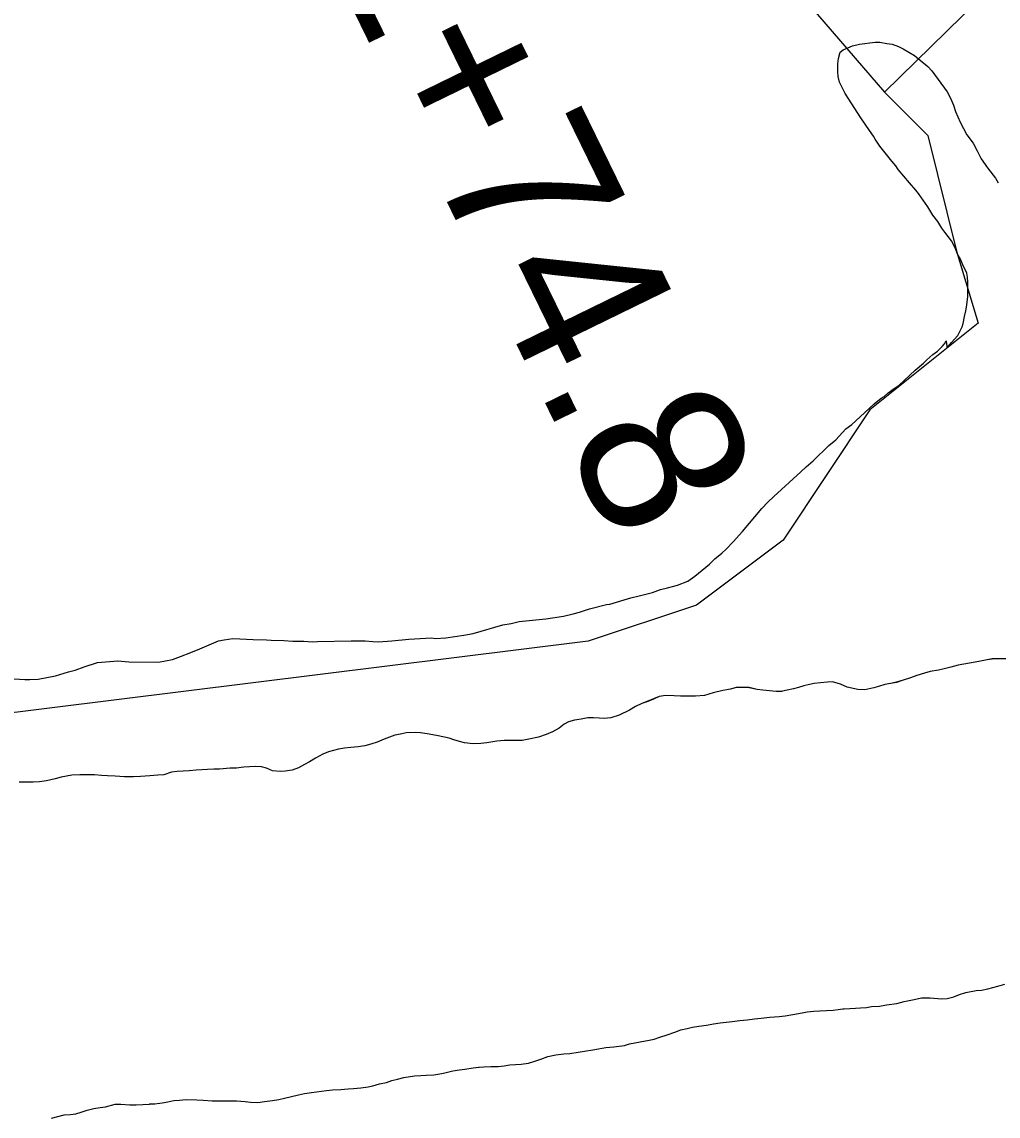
# Model space of a CAD drawing. Extents: x 3161514 to 3199414, y 831166 to 856601.
# Drawn here: x 3190598 to 3191196, y 838342 to 839012 of the extents above; entities that cross this region are included whole.
import ezdxf

# ---------------------------------------------------------------- set-up
doc = ezdxf.new("R2010")
doc.units = 0
for name, color, linetype in [('V-SITE-VEGE', 7, 'Continuous'), ('V-SURV-IDEN', 7, 'Continuous'), ('V-TOPO-SHOR', 7, 'Continuous')]:
    doc.layers.add(name, color=color, linetype=linetype)

msp = doc.modelspace()

# ---------------------------------------------------------------- linework, layer by layer
at = {"layer": 'V-SITE-VEGE'}
for p, q in [((3191107.29, 838997.7), (3191111.56, 838998.71)), ((3191111.56, 838998.71), (3191121.18, 839000.01)), ((3191121.18, 839000.01), (3191124.02, 838999.97)), ((3191124.02, 838999.97), (3191128.28, 838999.21)), ((3191128.28, 838999.21), (3191131.48, 838998.81)), ((3191131.48, 838998.81), (3191135.36, 838997.34)), ((3191098.66, 838989.99), (3191099.77, 838993.89)), ((3191099.77, 838993.89), (3191101.57, 838995.28)), ((3191101.57, 838995.28), (3191107.29, 838997.7)), ((3191135.36, 838997.34), (3191138.19, 838995.88)), ((3191138.19, 838995.88), (3191145.25, 838991.88)), ((3191145.25, 838991.88), (3191153.34, 838985.03)), ((3191098.2, 838981.82), (3191098.26, 838986.79)), ((3191098.26, 838986.79), (3191098.66, 838989.99)), ((3191153.34, 838985.03), (3191155.79, 838982.51)), ((3191098.52, 838978.97), (3191098.2, 838981.82)), ((3191099.18, 838975.41), (3191098.52, 838978.97)), ((3191155.79, 838982.51), (3191165.23, 838969.59)), ((3191102.65, 838968.61), (3191099.18, 838975.41)), ((3191112.41, 838953.55), (3191102.65, 838968.61)), ((3191165.23, 838969.59), (3191167.31, 838965.65)), ((3191167.31, 838965.65), (3191169.03, 838961.36)), ((3191169.03, 838961.36), (3191170.41, 838957.44)), ((3191117.68, 838945.93), (3191112.41, 838953.55)), ((3191170.41, 838957.44), (3191171.8, 838954.18)), ((3191171.8, 838954.18), (3191173.17, 838951)), ((3191120.09, 838942.44), (3191117.68, 838945.93)), ((3191173.17, 838951), (3191177.33, 838943.13)), ((3191121.14, 838940.65), (3191120.09, 838942.44)), ((3191123.92, 838936.34), (3191121.14, 838940.65)), ((3191177.33, 838943.13), (3191181.18, 838938.1)), ((3191181.18, 838938.1), (3191183.61, 838933.45)), ((3191131.27, 838927.01), (3191123.92, 838936.34)), ((3191183.61, 838933.45), (3191186.03, 838928.45)), ((3191133.72, 838924.13), (3191131.27, 838927.01)), ((3191186.03, 838928.45), (3191189.88, 838923.06)), ((3191135.12, 838921.98), (3191133.72, 838924.13)), ((3191142.12, 838913.72), (3191135.12, 838921.98)), ((3191189.88, 838923.06), (3191194.77, 838916.6)), ((3191145.98, 838909.4), (3191142.12, 838913.72)), ((3191194.77, 838916.6), (3191196.51, 838913.74)), ((3191147.73, 838907.25), (3191145.98, 838909.4)), ((3191153.31, 838899), (3191147.73, 838907.25)), ((3191156.44, 838893.98), (3191153.31, 838899)), ((3191159.59, 838890.03), (3191156.44, 838893.98)), ((3191162.03, 838886.09), (3191159.59, 838890.03)), ((3191163.78, 838883.58), (3191162.03, 838886.09)), ((3191167.97, 838878.19), (3191163.78, 838883.58)), ((3191170.05, 838873.9), (3191167.97, 838878.19)), ((3191171.78, 838869.62), (3191170.05, 838873.9)), ((3191173.17, 838867.46), (3191171.78, 838869.62)), ((3191174.9, 838863.53), (3191173.17, 838867.46)), ((3191177.32, 838858.52), (3191174.9, 838863.53)), ((3191177.65, 838856.03), (3191177.32, 838858.52)), ((3191177.96, 838852.83), (3191177.65, 838856.03)), ((3191177.85, 838843.94), (3191177.96, 838852.83)), ((3191177.06, 838837.55), (3191177.85, 838843.94)), ((3191176.67, 838835.43), (3191177.06, 838837.55)), ((3191175.15, 838827.63), (3191175.92, 838831.88)), ((3191175.92, 838831.88), (3191176.67, 838835.43)), ((3191171.86, 838820.2), (3191174.42, 838825.5)), ((3191174.42, 838825.5), (3191175.15, 838827.63)), ((3191167.89, 838815.99), (3191171.86, 838820.2)), ((3191156.42, 838808.52), (3191159.29, 838810.62)), ((3191159.29, 838810.62), (3191162.17, 838813.43)), ((3191162.17, 838813.43), (3191163.62, 838815.19)), ((3191163.62, 838815.19), (3191164.71, 838816.95)), ((3191164.71, 838816.95), (3191165.02, 838813.6)), ((3191165.01, 838812.47), (3191167.89, 838815.99)), ((3191165.02, 838813.6), (3191165.01, 838812.47)), ((3191150.67, 838803.27), (3191152.83, 838805.37)), ((3191152.83, 838805.37), (3191156.42, 838808.52)), ((3191135.56, 838789.59), (3191145.64, 838799.06)), ((3191145.64, 838799.06), (3191150.67, 838803.27)), ((3191126.59, 838782.96), (3191129.11, 838785.06)), ((3191129.11, 838785.06), (3191132.7, 838787.85)), ((3191132.7, 838787.85), (3191135.56, 838789.59)), ((3191111.86, 838770.34), (3191120.49, 838778.41)), ((3191120.49, 838778.41), (3191124.8, 838781.91)), ((3191124.8, 838781.91), (3191126.59, 838782.96)), ((3191106.82, 838765.79), (3191111.86, 838770.34)), ((3191103.23, 838762.99), (3191106.82, 838765.79)), ((3191097.1, 838756.31), (3191103.23, 838762.99)), ((3191083.08, 838743.34), (3191092.79, 838752.81)), ((3191092.79, 838752.81), (3191097.1, 838756.31)), ((3191078.77, 838739.84), (3191083.08, 838743.34)), ((3191058.98, 838721.6), (3191075.53, 838736.68)), ((3191075.53, 838736.68), (3191078.77, 838739.84)), ((3191051.78, 838714.23), (3191055.38, 838718.09)), ((3191055.38, 838718.09), (3191058.98, 838721.6)), ((3191039.87, 838700.16), (3191051.78, 838714.23)), ((3191034.1, 838693.84), (3191039.87, 838700.16)), ((3191029.77, 838689.27), (3191034.1, 838693.84)), ((3191019.71, 838680.16), (3191022.95, 838683.31)), ((3191022.95, 838683.31), (3191027.26, 838686.82)), ((3191027.26, 838686.82), (3191029.77, 838689.27)), ((3191010.73, 838672.8), (3191019.71, 838680.16)), ((3190999.99, 838667.26), (3191006.42, 838669.66)), ((3191006.42, 838669.66), (3191010.73, 838672.8)), ((3190976.45, 838660.8), (3190984.65, 838662.83)), ((3190984.65, 838662.83), (3190989.65, 838664.54)), ((3190989.65, 838664.54), (3190993.93, 838665.56)), ((3190993.93, 838665.56), (3190999.99, 838667.26)), ((3190958.6, 838655.69), (3190971.45, 838659.44)), ((3190971.45, 838659.44), (3190976.45, 838660.8)), ((3190930.07, 838648.24), (3190936.13, 838649.58)), ((3190936.13, 838649.58), (3190940.06, 838650.6)), ((3190940.06, 838650.6), (3190946.13, 838652.66)), ((3190946.13, 838652.66), (3190956.47, 838655.37)), ((3190956.47, 838655.37), (3190958.6, 838655.69)), ((3190874.84, 838637.57), (3190893.04, 838643.02)), ((3190893.04, 838643.02), (3190898.02, 838643.67)), ((3190898.02, 838643.67), (3190903.01, 838645.03)), ((3190903.01, 838645.03), (3190919.39, 838646.6)), ((3190919.39, 838646.6), (3190930.07, 838648.24)), ((3190858.1, 838634.93), (3190869.14, 838636.57)), ((3190869.14, 838636.57), (3190874.84, 838637.57)), ((3190707.29, 838628.32), (3190718.72, 838633.15)), ((3190718.72, 838633.15), (3190722.28, 838633.82)), ((3190722.28, 838633.82), (3190727.63, 838634.46)), ((3190727.63, 838634.46), (3190731.89, 838634.41)), ((3190731.89, 838634.41), (3190740.06, 838633.95)), ((3190740.06, 838633.95), (3190748.24, 838633.84)), ((3190748.24, 838633.84), (3190751.08, 838633.45)), ((3190751.08, 838633.45), (3190758.9, 838633.35)), ((3190758.9, 838633.35), (3190764.22, 838632.93)), ((3190764.22, 838632.93), (3190770.98, 838632.84)), ((3190770.98, 838632.84), (3190776.3, 838632.42)), ((3190776.3, 838632.42), (3190779.5, 838632.74)), ((3190779.5, 838632.74), (3190800.13, 838633.18)), ((3190800.13, 838633.18), (3190808.66, 838633.08)), ((3190808.66, 838633.08), (3190813.27, 838632.66)), ((3190813.27, 838632.66), (3190816.83, 838632.61)), ((3190816.83, 838632.61), (3190825.01, 838633.22)), ((3190825.01, 838633.22), (3190835.33, 838634.16)), ((3190835.33, 838634.16), (3190849.21, 838635.05)), ((3190849.21, 838635.05), (3190851.69, 838634.66)), ((3190851.69, 838634.66), (3190858.1, 838634.93)), ((3190690.49, 838621.78), (3190695.49, 838623.49)), ((3190695.49, 838623.49), (3190701.92, 838625.9)), ((3190701.92, 838625.9), (3190707.29, 838628.32)), ((3190631.04, 838615.07), (3190636.4, 838617.14)), ((3190636.4, 838617.14), (3190644.61, 838619.88)), ((3190644.61, 838619.88), (3190657.07, 838620.79)), ((3190657.07, 838620.79), (3190663.81, 838620.34)), ((3190663.81, 838620.34), (3190681.94, 838620.11)), ((3190681.94, 838620.11), (3190690.49, 838621.78)), ((3191163.45, 838616), (3191159.84, 838615.23)), ((3191167.55, 838617.09), (3191163.45, 838616)), ((3191171.98, 838618.18), (3191167.55, 838617.09)), ((3191175.43, 838618.79), (3191171.98, 838618.18)), ((3191178.87, 838619.4), (3191175.43, 838618.79)), ((3191182.48, 838620.01), (3191178.87, 838619.4)), ((3191185.75, 838620.62), (3191182.48, 838620.01)), ((3191189.69, 838621.55), (3191185.75, 838620.62)), ((3191192.81, 838622), (3191189.69, 838621.55)), ((3191196.41, 838622.12), (3191192.81, 838622)), ((3191202.95, 838622.04), (3191196.41, 838622.12)), ((3190593.65, 838609.86), (3190600.04, 838609.42)), ((3190600.04, 838609.42), (3190603.24, 838609.38)), ((3190603.24, 838609.38), (3190608.22, 838609.68)), ((3190608.22, 838609.68), (3190618.91, 838611.67)), ((3190618.91, 838611.67), (3190626.77, 838614.06)), ((3190626.77, 838614.06), (3190631.04, 838615.07)), ((3191142.77, 838610.53), (3191138.33, 838609.12)), ((3191146.71, 838611.79), (3191142.77, 838610.53)), ((3191151.31, 838613.37), (3191146.71, 838611.79)), ((3191154.92, 838614.3), (3191151.31, 838613.37)), ((3191159.84, 838615.23), (3191154.92, 838614.3)), ((3191027.84, 838602.67), (3191021.77, 838601.28)), ((3191032.43, 838603.59), (3191027.84, 838602.67)), ((3191035.87, 838604.53), (3191032.43, 838603.59)), ((3191040.78, 838604.63), (3191035.87, 838604.53)), ((3191043.89, 838604.43), (3191040.78, 838604.63)), ((3191048.78, 838603.39), (3191043.89, 838604.43)), ((3191052.38, 838602.85), (3191048.78, 838603.39)), ((3191060.38, 838602.1), (3191052.38, 838602.85)), ((3191067.26, 838602.99), (3191064.31, 838602.21)), ((3191071.03, 838603.76), (3191067.26, 838602.99)), ((3191074.15, 838604.54), (3191071.03, 838603.76)), ((3191077.44, 838605.64), (3191074.15, 838604.54)), ((3191080.88, 838606.41), (3191077.44, 838605.64)), ((3191083.83, 838607.03), (3191080.88, 838606.41)), ((3191087.6, 838607.47), (3191083.83, 838607.03)), ((3191091.86, 838607.75), (3191087.6, 838607.47)), ((3191094.97, 838608.03), (3191091.86, 838607.75)), ((3191099.86, 838606.5), (3191094.97, 838608.03)), ((3191103.93, 838604.65), (3191099.86, 838606.5)), ((3191110.45, 838603.26), (3191103.93, 838604.65)), ((3191114.87, 838603.2), (3191110.45, 838603.26)), ((3191120.28, 838604.28), (3191114.87, 838603.2)), ((3191123.24, 838605.22), (3191120.28, 838604.28)), ((3191127.01, 838606.32), (3191123.24, 838605.22)), ((3191130.46, 838606.93), (3191127.01, 838606.32)), ((3191134.23, 838607.7), (3191130.46, 838606.93)), ((3191138.33, 838609.12), (3191134.23, 838607.7)), ((3190981.79, 838596.06), (3190978.17, 838594.8)), ((3190985.4, 838597.49), (3190981.79, 838596.06)), ((3190988.86, 838599.08), (3190985.4, 838597.49)), ((3190992.95, 838599.68), (3190988.86, 838599.08)), ((3190998.02, 838599.45), (3190992.95, 838599.68)), ((3191001.95, 838599.24), (3190998.02, 838599.45)), ((3191006.69, 838599.18), (3191001.95, 838599.24)), ((3191011.11, 838599.12), (3191006.69, 838599.18)), ((3191016.51, 838599.71), (3191011.11, 838599.12)), ((3191021.77, 838601.28), (3191016.51, 838599.71)), ((3191063.65, 838602.05), (3191060.38, 838602.1)), ((3191064.31, 838602.21), (3191063.65, 838602.05)), ((3190970.59, 838590.64), (3190964.34, 838587.61)), ((3190974.22, 838592.89), (3190970.59, 838590.64)), ((3190978.17, 838594.8), (3190974.22, 838592.89)), ((3190933.21, 838583.59), (3190930.57, 838581.99)), ((3190936.98, 838584.53), (3190933.21, 838583.59)), ((3190941.08, 838585.13), (3190936.98, 838584.53)), ((3190945.01, 838585.9), (3190941.08, 838585.13)), ((3190948.45, 838586.01), (3190945.01, 838585.9)), ((3190952.04, 838585.64), (3190948.45, 838586.01)), ((3190955.15, 838585.6), (3190952.04, 838585.64)), ((3190959.08, 838586.04), (3190955.15, 838585.6)), ((3190964.34, 838587.61), (3190959.08, 838586.04)), ((3190830.38, 838575.9), (3190826.77, 838575.3)), ((3190833.83, 838576.68), (3190830.38, 838575.9)), ((3190839.23, 838576.94), (3190833.83, 838576.68)), ((3190842.49, 838576.73), (3190839.23, 838576.94)), ((3190846.58, 838576.19), (3190842.49, 838576.73)), ((3190850.17, 838575.49), (3190846.58, 838576.19)), ((3190919.53, 838575.75), (3190914.93, 838574.01)), ((3190923.48, 838577.34), (3190919.53, 838575.75)), ((3190927.43, 838579.58), (3190923.48, 838577.34)), ((3190930.57, 838581.99), (3190927.43, 838579.58)), ((3190812.14, 838569.76), (3190808.53, 838568.82)), ((3190815.92, 838571.02), (3190812.14, 838569.76)), ((3190820.36, 838572.92), (3190815.92, 838571.02)), ((3190826.77, 838575.3), (3190820.36, 838572.92)), ((3190853.43, 838574.96), (3190850.17, 838575.49)), ((3190860.12, 838573.56), (3190853.43, 838574.96)), ((3190862.89, 838572.38), (3190860.12, 838573.56)), ((3190866.47, 838571.35), (3190862.89, 838572.38)), ((3190869.41, 838570.66), (3190866.47, 838571.35)), ((3190874.8, 838570.1), (3190869.41, 838570.66)), ((3190879.54, 838570.21), (3190874.8, 838570.1)), ((3190883.15, 838570.65), (3190879.54, 838570.21)), ((3190889.38, 838571.72), (3190883.15, 838570.65)), ((3190893.8, 838571.99), (3190889.38, 838571.72)), ((3190897.07, 838572.11), (3190893.8, 838571.99)), ((3190901.16, 838572.06), (3190897.07, 838572.11)), ((3190904.92, 838572.01), (3190901.16, 838572.06)), ((3190909.02, 838572.78), (3190904.92, 838572.01)), ((3190914.93, 838574.01), (3190909.02, 838572.78)), ((3190782.62, 838563.75), (3190778.17, 838561.19)), ((3190786.08, 838565.18), (3190782.62, 838563.75)), ((3190789.19, 838565.96), (3190786.08, 838565.18)), ((3190792.31, 838566.74), (3190789.19, 838565.96)), ((3190796.08, 838567.34), (3190792.31, 838566.74)), ((3190799.85, 838567.79), (3190796.08, 838567.34)), ((3190804.27, 838568.22), (3190799.85, 838567.79)), ((3190808.53, 838568.82), (3190804.27, 838568.22)), ((3190732.62, 838555.56), (3190729.84, 838555.1)), ((3190734.26, 838555.7), (3190732.62, 838555.56)), ((3190737.87, 838555.98), (3190734.26, 838555.7)), ((3190741.3, 838556.1), (3190737.87, 838555.98)), ((3190745.06, 838555.89), (3190741.3, 838556.1)), ((3190748.16, 838555.03), (3190745.06, 838555.89)), ((3190771.42, 838557.35), (3190767.79, 838555.27)), ((3190774.54, 838558.95), (3190771.42, 838557.35)), ((3190778.17, 838561.19), (3190774.54, 838558.95)), ((3190622.29, 838549.6), (3190618.68, 838548.5)), ((3190628.85, 838550.82), (3190622.29, 838549.6)), ((3190633.77, 838551.09), (3190628.85, 838550.82)), ((3190642.76, 838550.97), (3190633.77, 838551.09)), ((3190647.01, 838550.59), (3190642.76, 838550.97)), ((3190650.77, 838550.38), (3190647.01, 838550.59)), ((3190655.51, 838550.16), (3190650.77, 838550.38)), ((3190661.23, 838549.76), (3190655.51, 838550.16)), ((3190666.79, 838549.85), (3190661.23, 838549.76)), ((3190671.05, 838549.96), (3190666.79, 838549.85)), ((3190676.61, 838550.38), (3190671.05, 838549.96)), ((3190681.69, 838550.81), (3190676.61, 838550.38)), ((3190685.29, 838551.09), (3190681.69, 838550.81)), ((3190690.06, 838552.66), (3190685.29, 838551.09)), ((3190693.5, 838553.11), (3190690.06, 838552.66)), ((3190697.1, 838553.23), (3190693.5, 838553.11)), ((3190700.86, 838553.51), (3190697.1, 838553.23)), ((3190705.12, 838553.78), (3190700.86, 838553.51)), ((3190712, 838554.18), (3190705.12, 838553.78)), ((3190715.93, 838554.46), (3190712, 838554.18)), ((3190719.36, 838554.58), (3190715.93, 838554.46)), ((3190725.91, 838555.15), (3190719.36, 838554.58)), ((3190729.84, 838555.1), (3190725.91, 838555.15)), ((3190751.9, 838553.51), (3190748.16, 838555.03)), ((3190756.48, 838553.13), (3190751.9, 838553.51)), ((3190759.59, 838553.25), (3190756.48, 838553.13)), ((3190763.85, 838553.85), (3190759.59, 838553.25)), ((3190767.79, 838555.27), (3190763.85, 838553.85)), ((3190600.5, 838546.6), (3190596.57, 838546.49)), ((3190605.24, 838546.54), (3190600.5, 838546.6)), ((3190609.01, 838546.66), (3190605.24, 838546.54)), ((3190613.44, 838547.26), (3190609.01, 838546.66)), ((3190618.68, 838548.5), (3190613.44, 838547.26))]:
    msp.add_line(p, q, dxfattribs=at)
at = {"layer": 'V-TOPO-SHOR'}
for points in [[(3191755.33, 839584.62), (3191126.78, 838969.36), (3191153.34, 838942.8), (3191171.04, 838871.98), (3191184.32, 838827.71), (3191117.93, 838774.59), (3191064.81, 838694.92), (3191011.69, 838655.08), (3190945.3, 838632.95), (3190161.83, 838535.57), (3189493.44, 838451.47), (3189449.18, 838464.75), (3189409.34, 838478.03), (3190183.96, 839226.09), (3190511.51, 839553.64)], [(3190604.47, 839553.64), (3190989.56, 839128.71), (3191126.78, 838969.36)], [(3191202.95, 838622.03), (3191196.41, 838622.11), (3191192.81, 838621.99), (3191189.7, 838621.54), (3191185.76, 838620.61), (3191182.48, 838620), (3191178.87, 838619.39), (3191175.43, 838618.78), (3191171.98, 838618.17), (3191167.56, 838617.08), (3191163.45, 838615.99), (3191159.84, 838615.22), (3191154.92, 838614.3), (3191151.31, 838613.36), (3191146.71, 838611.79), (3191142.77, 838610.53), (3191138.34, 838609.11), (3191134.23, 838607.69), (3191130.46, 838606.92), (3191127.01, 838606.31), (3191123.24, 838605.21), (3191120.28, 838604.27), (3191114.87, 838603.19), (3191110.45, 838603.25), (3191103.93, 838604.64), (3191099.86, 838606.49), (3191094.97, 838608.03), (3191091.86, 838607.74), (3191087.6, 838607.47), (3191083.84, 838607.02), (3191080.88, 838606.41), (3191077.44, 838605.63), (3191074.15, 838604.53), (3191071.03, 838603.75), (3191067.26, 838602.98), (3191064.31, 838602.2), (3191063.65, 838602.05), (3191060.38, 838602.09), (3191052.38, 838602.84), (3191048.78, 838603.38), (3191043.89, 838604.42), (3191040.78, 838604.63), (3191035.87, 838604.53), (3191032.43, 838603.59), (3191027.84, 838602.67), (3191021.77, 838601.27), (3191016.51, 838599.7), (3191011.11, 838599.12), (3191006.69, 838599.17), (3191001.95, 838599.23), (3190998.02, 838599.45), (3190992.95, 838599.67), (3190988.86, 838599.07), (3190985.4, 838597.48), (3190981.79, 838596.05), (3190978.17, 838594.79), (3190974.22, 838592.88), (3190970.59, 838590.64), (3190964.34, 838587.61), (3190959.08, 838586.04), (3190955.15, 838585.6), (3190952.05, 838585.64), (3190948.45, 838586.01), (3190945.02, 838585.89), (3190941.08, 838585.12), (3190936.98, 838584.52), (3190933.21, 838583.59), (3190930.57, 838581.98), (3190927.43, 838579.57), (3190923.48, 838577.33), (3190919.53, 838575.74), (3190914.93, 838574), (3190909.02, 838572.77), (3190904.92, 838572.01), (3190901.16, 838572.05), (3190897.07, 838572.1), (3190893.8, 838571.98), (3190889.38, 838571.71), (3190883.15, 838570.65), (3190879.54, 838570.2), (3190874.8, 838570.1), (3190869.41, 838570.66), (3190866.47, 838571.35), (3190862.89, 838572.38), (3190860.12, 838573.56), (3190853.43, 838574.95), (3190850.17, 838575.48), (3190846.58, 838576.18), (3190842.5, 838576.72), (3190839.23, 838576.93), (3190833.83, 838576.67)], [(3190833.83, 838576.67), (3190830.38, 838575.9), (3190826.77, 838575.29), (3190820.36, 838572.92), (3190815.92, 838571.01), (3190812.15, 838569.75), (3190808.53, 838568.81), (3190804.27, 838568.21), (3190799.85, 838567.78), (3190796.08, 838567.34), (3190792.31, 838566.73), (3190789.2, 838565.95), (3190786.08, 838565.18), (3190782.62, 838563.74), (3190778.17, 838561.19), (3190774.54, 838558.94), (3190771.42, 838557.34), (3190767.79, 838555.26), (3190763.85, 838553.84), (3190759.59, 838553.24), (3190756.48, 838553.12), (3190751.9, 838553.5), (3190748.16, 838555.03), (3190745.06, 838555.88), (3190741.3, 838556.09), (3190737.87, 838555.97), (3190734.26, 838555.69), (3190732.63, 838555.55), (3190729.84, 838555.09), (3190725.91, 838555.14), (3190719.36, 838554.57), (3190715.93, 838554.45), (3190712, 838554.18), (3190705.12, 838553.77), (3190700.86, 838553.5), (3190697.1, 838553.22), (3190693.5, 838553.1), (3190690.06, 838552.66), (3190685.29, 838551.08), (3190681.69, 838550.8), (3190676.62, 838550.37), (3190671.05, 838549.95), (3190666.79, 838549.84), (3190661.23, 838549.75), (3190655.51, 838550.15), (3190650.77, 838550.37), (3190647.01, 838550.59), (3190642.76, 838550.97), (3190633.77, 838551.08), (3190628.86, 838550.82), (3190622.3, 838549.59), (3190618.68, 838548.49), (3190613.43, 838547.25), (3190609.01, 838546.65), (3190605.25, 838546.54), (3190600.5, 838546.6), (3190596.57, 838546.48)], [(3190904.2, 838373.75), (3190908.62, 838374.35), (3190912.57, 838375.61), (3190916.34, 838376.71), (3190920.62, 838378.45), (3190925.37, 838379.37), (3190930.45, 838379.96), (3190934.05, 838380.24), (3190939.14, 838381), (3190943.07, 838381.6), (3190948.15, 838382.52), (3190951.6, 838383.13), (3190956.02, 838383.89), (3190960.93, 838384.32), (3190964.37, 838384.76), (3190967.49, 838385.22), (3190970.61, 838386.16), (3190973.89, 838386.77), (3190977.17, 838387.38), (3190982.58, 838388.46), (3190985.69, 838389.07), (3190989.14, 838390.18), (3190993.75, 838391.75), (3190998.35, 838393.33), (3191001.96, 838394.76), (3191005.9, 838395.52), (3191009.18, 838396.3), (3191013.11, 838396.91), (3191017.87, 838397.66), (3191022.13, 838398.42), (3191026.06, 838399.03), (3191033.43, 838399.75), (3191038.19, 838400.51), (3191042.61, 838400.78), (3191047.19, 838401.38), (3191051.29, 838401.82), (3191056.53, 838402.57), (3191062.27, 838402.98), (3191066.03, 838403.27), (3191070.62, 838404.19), (3191076.36, 838405.1), (3191079.47, 838405.71), (3191083.57, 838406.15), (3191087.17, 838406.43), (3191091.26, 838406.54), (3191095.36, 838406.82), (3191098.47, 838407.11), (3191101.42, 838407.56), (3191102.07, 838407.55), (3191105.67, 838407.83), (3191109.11, 838407.95), (3191112.22, 838408.24), (3191115.83, 838408.52), (3191118.94, 838408.97), (3191123.69, 838409.24), (3191128.11, 838410), (3191134.5, 838410.9), (3191138.94, 838412.15), (3191145, 838413.38), (3191149.6, 838414.31), (3191154.83, 838414.4), (3191161.86, 838413.66), (3191165.3, 838413.94), (3191169.4, 838415.04), (3191172.85, 838416.3), (3191176.63, 838417.56), (3191183.02, 838418.79), (3191186.3, 838419.07), (3191190.07, 838419.84), (3191196.31, 838421.56), (3191200.58, 838422.82)], [(3190616.53, 838340.61), (3190624.24, 838342.64), (3190628.17, 838342.91), (3190631.45, 838343.36), (3190634.73, 838344.3), (3190638.35, 838345.57), (3190642.29, 838346.49), (3190646.22, 838347.1), (3190649.5, 838347.55), (3190655.41, 838349.27), (3190658.84, 838349.23), (3190664.4, 838348.83), (3190668.33, 838348.78), (3190672.42, 838349.06), (3190676.51, 838349.17), (3190676.67, 838349.33), (3190679.78, 838349.46), (3190684.21, 838350.05), (3190687.65, 838350.66), (3190691.42, 838351.43), (3190694.86, 838351.72), (3190698.96, 838351.99), (3190705.5, 838351.91), (3190709.42, 838351.7), (3190714.98, 838351.13), (3190720.05, 838351.23), (3190724.79, 838351.17), (3190729.86, 838351.27), (3190735.09, 838350.88), (3190738.36, 838350.34), (3190742.94, 838350.29), (3190746.87, 838350.73), (3190751.79, 838351.48), (3190755.72, 838352.09), (3190759.17, 838352.86), (3190767.7, 838354.88), (3190771.47, 838355.81), (3190775.73, 838356.41), (3190784.91, 838357.6), (3190788.67, 838357.88), (3190793.75, 838358.15), (3190798.17, 838358.58), (3190801.44, 838358.7), (3190806.03, 838359.14), (3190810.46, 838359.9), (3190813.41, 838360.51), (3190817.51, 838361.6), (3190821.77, 838362.53), (3190824.9, 838363.64), (3190828.51, 838364.58), (3190832.28, 838365.51), (3190838.84, 838366.57), (3190842.77, 838366.85), (3190846.04, 838366.97), (3190850.79, 838367.23), (3190854.4, 838367.84), (3190857.51, 838368.29), (3190862.43, 838369.54), (3190866.37, 838370.31), (3190869.64, 838370.59), (3190874.72, 838371.35), (3190878, 838371.8), (3190878.49, 838371.79), (3190881.44, 838372.08), (3190885.54, 838372.35), (3190890.11, 838372.3), (3190893.72, 838372.74), (3190897.32, 838373.19), (3190900.76, 838373.47), (3190904.2, 838373.75)]]:
    msp.add_lwpolyline(points, dxfattribs=at)

# ---------------------------------------------------------------- texts
at = {"layer": 'V-SURV-IDEN'}
msp.add_text('1112+74.8', height=100, rotation=296.02282, dxfattribs=at).set_placement((3190683.49, 839260.91))

doc.saveas('drawing.dxf')
